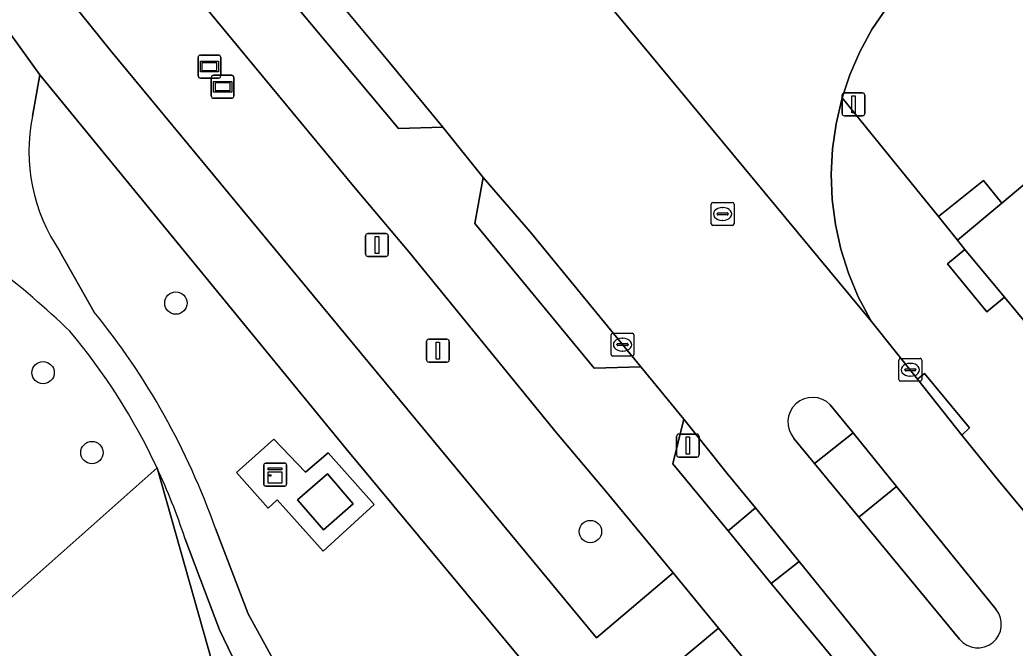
# Model space of a CAD drawing. Extents: x 159279 to 160377, y 384531 to 385888.
# Drawn here: x 159439.65 to 159483.12, y 385125.66 to 385153.08 of the extents above; entities that cross this region are included whole.
import ezdxf

# ---------------------------------------------------------------- set-up
doc = ezdxf.new("R2010")
doc.units = 0
for name, color, linetype in [('IMGEO_Berm_groen', 7, 'Continuous'), ('IMGEO_Boom', 7, 'Continuous'), ('IMGEO_Fietspad_open', 7, 'Continuous'), ('IMGEO_Gemengd_bos', 7, 'Continuous'), ('IMGEO_Groenvoorziening', 7, 'Continuous'), ('IMGEO_Haag', 7, 'Continuous'), ('IMGEO_Kast', 7, 'Continuous'), ('IMGEO_Kolk', 7, 'Continuous'), ('IMGEO_Lichtmast', 7, 'Continuous'), ('IMGEO_Pand', 7, 'Continuous'), ('IMGEO_Rijbaan_lokaal_open', 7, 'Continuous'), ('IMGEO_Rioolput', 7, 'Continuous'), ('IMGEO_Terreindeel_gesloten', 7, 'Continuous'), ('IMGEO_Verkeersbordpaal', 7, 'Continuous'), ('IMGEO_Verkeerseiland_open', 7, 'Continuous'), ('IMGEO_Verklikker', 7, 'Continuous'), ('IMGEO_Voetpad_halfverhard', 7, 'Continuous'), ('IMGEO_Voetpad_open', 7, 'Continuous')]:
    doc.layers.add(name, color=color, linetype=linetype)

msp = doc.modelspace()

# ---------------------------------------------------------------- linework, layer by layer
at = {"layer": 'IMGEO_Berm_groen'}
msp.add_lwpolyline([(159421.69, 385179.755), (159427.107, 385172.032), (159437.266, 385159.621), (159443.614, 385151.741), (159464.844, 385126.096), (159468.191, 385128.94), (159465.215, 385132.533), (159463.095, 385135.058), (159456.65, 385142.935), (159454.301, 385145.739), (159444.527, 385157.561), (159442.865, 385159.598), (159434.187, 385170.106), (159430.05, 385175.255), (159424.758, 385182.98), (159421.543, 385188.209), (159417.105, 385196.774), (159405.443, 385221.27)], dxfattribs=at)
for points in [[(159447.937, 385160.667), (159446.72, 385159.66), (159456.184, 385148.339), (159458.119, 385148.401), (159455.648, 385151.396)], [(159461.936, 385143.827), (159459.891, 385146.2), (159459.521, 385144.2), (159464.743, 385137.881), (159466.777, 385137.938)], [(159470.552, 385133.285), (159468.656, 385135.65), (159468.169, 385133.7), (159470.596, 385130.776), (159471.786, 385131.774)], [(159470.17, 385126.528), (159466.718, 385123.644), (159490.959, 385094.592), (159494.306, 385097.36)]]:
    msp.add_lwpolyline(points, close=True, dxfattribs=at)
at = {"layer": 'IMGEO_Boom'}
for centre in [(159446.464, 385140.721), (159440.663, 385137.681), (159442.798, 385134.19), (159464.572, 385130.742)]:
    msp.add_circle(centre, 0.489, dxfattribs=at)
at = {"layer": 'IMGEO_Fietspad_open'}
for points in [[(159501.236, 385099.246), (159500, 385100.685), (159499.271, 385101.533), (159496.605, 385099.375), (159486.797, 385111.202), (159472.473, 385128.474), (159470.596, 385130.776), (159468.169, 385133.7), (159468.656, 385135.65), (159466.777, 385137.938), (159464.743, 385137.881), (159459.521, 385144.2), (159459.891, 385146.2), (159458.119, 385148.401), (159456.184, 385148.339), (159446.72, 385159.66)], [(159444.527, 385157.561), (159454.301, 385145.739), (159456.65, 385142.935), (159463.095, 385135.058), (159465.215, 385132.533), (159468.191, 385128.94), (159470.17, 385126.528), (159494.306, 385097.36)]]:
    msp.add_lwpolyline(points, dxfattribs=at)
at = {"layer": 'IMGEO_Gemengd_bos'}
msp.add_lwpolyline([(159322.775, 385273.643), (159319.612, 385272.286), (159316.911, 385271.012), (159314.775, 385269.703), (159313.504, 385268.713), (159313.158, 385268.443), (159312.034, 385267.567), (159313.865, 385265.306), (159315.68, 385266.184), (159318.564, 385267.578), (159384.722, 385187.321), (159436.071, 385125.032), (159445.64, 385133.522)], dxfattribs=at)
for centre, radius, start, end in [((159412.854, 385109.041), 42.04, 46.4254, 58.2739), ((159420.843, 385121.922), 27.376, 25.0698, 39.9421)]:
    msp.add_arc(centre, radius, start, end, dxfattribs=at)
at = {"layer": 'IMGEO_Groenvoorziening'}
for points in [[(159481.469, 385092.082), (159487.57, 385091.482), (159489.188, 385091.93), (159462.304, 385124.254), (159453.908, 385134.35), (159440.526, 385150.679), (159440.194, 385148.876)], [(159441.399, 385142.978), (159442.896, 385140.327)], [(159445.64, 385133.522), (159454.31, 385102.907), (159480.549, 385086.787), (159478.996, 385088.698)], [(159448.189, 385130.879), (159449.628, 385127.153), (159450.695, 385125.191)], [(159449.485, 385124.118), (159448.366, 385126.449), (159446.856, 385130.457)]]:
    msp.add_lwpolyline(points, dxfattribs=at)
for points in [[(159452.898, 385129.88), (159450.886, 385132.13), (159450.498, 385131.76), (159449.112, 385133.316), (159450.75, 385134.782), (159452.132, 385133.331), (159453.111, 385134.178), (159455.122, 385131.927)], [(159445.64, 385133.522), (159436.071, 385125.032), (159454.31, 385102.907)], [(159479.463, 385122.501), (159477.933, 385124.218), (159473.693, 385129.437), (159472.473, 385128.474), (159486.797, 385111.202), (159489.484, 385113.434), (159489.068, 385113.942)]]:
    msp.add_lwpolyline(points, close=True, dxfattribs=at)
for centre, radius, start, end in [((159447.749, 385147.347), 7.708, 168.5611, 214.5328), ((159418.436, 385120.417), 31.538, 19.3726, 39.1447), ((159420.791, 385121.89), 27.437, 18.1951, 25.0851)]:
    msp.add_arc(centre, radius, start, end, dxfattribs=at)
at = {"layer": 'IMGEO_Haag'}
msp.add_lwpolyline([(159489.484, 385113.434), (159489.068, 385113.942), (159479.463, 385122.501), (159477.933, 385124.218), (159473.693, 385129.437), (159472.473, 385128.474), (159486.797, 385111.202)], close=True, dxfattribs=at)
at = {"layer": 'IMGEO_Kast'}
for p, q in [((159450.3, 385132.804), (159450.3, 385133.645)), ((159450.3, 385133.645), (159450.3, 385132.804)), ((159450.375, 385133.729), (159451.216, 385133.729)), ((159451.216, 385133.729), (159450.375, 385133.729)), ((159451.3, 385133.654), (159451.3, 385132.813)), ((159451.3, 385132.813), (159451.3, 385133.654)), ((159451.225, 385132.729), (159450.384, 385132.729)), ((159450.384, 385132.729), (159451.225, 385132.729))]:
    msp.add_line(p, q, dxfattribs=at)
for points in [[(159450.495, 385133.519), (159451.095, 385133.519), (159451.095, 385133.434), (159450.495, 385133.434), (159450.495, 385133.519)], [(159450.495, 385133.344), (159451.095, 385133.344), (159451.095, 385132.855), (159450.495, 385132.855), (159450.495, 385133.344)]]:
    msp.add_lwpolyline(points, dxfattribs=at)
msp.add_circle((159450.579, 385133.193), 0.0377, dxfattribs=at)
for centre, start, end in [((159450.378, 385133.651), 92.4484, 184.2845), ((159450.378, 385133.651), 92.4484, 184.2845), ((159451.222, 385133.651), 2.4484, 94.2845), ((159451.222, 385133.651), 2.4484, 94.2845), ((159450.378, 385132.807), 182.4484, 274.2845), ((159450.378, 385132.807), 182.4484, 274.2845), ((159451.222, 385132.807), 272.4484, 4.2845), ((159451.222, 385132.807), 272.4484, 4.2845)]:
    msp.add_arc(centre, 0.0779, start, end, dxfattribs=at)
at = {"layer": 'IMGEO_Kolk'}
for p, q in [((159465.55, 385139.405), (159466.402, 385139.405)), ((159465.475, 385138.479), (159465.475, 385139.331)), ((159465.963, 385139.185), (159465.988, 385139.185)), ((159466.476, 385139.331), (159466.476, 385138.479)), ((159465.734, 385138.899), (159465.734, 385138.911)), ((159466.172, 385138.862), (159465.774, 385138.862)), ((159465.777, 385138.948), (159466.175, 385138.948)), ((159465.986, 385138.625), (159465.961, 385138.625)), ((159466.218, 385138.911), (159466.218, 385138.899)), ((159466.402, 385138.405), (159465.55, 385138.405)), ((159478.047, 385137.38), (159478.047, 385138.232)), ((159478.122, 385138.306), (159478.974, 385138.306)), ((159479.048, 385138.232), (159479.048, 385137.38)), ((159478.306, 385137.8), (159478.306, 385137.812)), ((159478.744, 385137.763), (159478.346, 385137.763)), ((159478.349, 385137.849), (159478.747, 385137.849)), ((159478.535, 385138.086), (159478.56, 385138.086)), ((159478.79, 385137.812), (159478.79, 385137.8)), ((159478.974, 385137.306), (159478.122, 385137.306)), ((159478.558, 385137.526), (159478.533, 385137.526))]:
    msp.add_line(p, q, dxfattribs=at)
for points in [[(159465.55, 385139.405), (159466.402, 385139.405)], [(159465.475, 385138.479), (159465.475, 385139.331)], [(159466.476, 385139.331), (159466.476, 385138.479)], [(159466.402, 385138.405), (159465.55, 385138.405)], [(159478.047, 385137.38), (159478.047, 385138.232)], [(159478.122, 385138.306), (159478.974, 385138.306)], [(159479.048, 385138.232), (159479.048, 385137.38)], [(159478.974, 385137.306), (159478.122, 385137.306)]]:
    msp.add_lwpolyline(points, dxfattribs=at)
for centre, radius, start, end in [((159465.552, 385139.329), 0.0765, 91.552, 178.448), ((159465.552, 385139.329), 0.0765, 91.552, 178.448), ((159466.4, 385139.329), 0.0765, 1.552, 88.448), ((159466.4, 385139.329), 0.0765, 1.552, 88.448), ((159465.774, 385138.908), 0.0403, 85.8775, 175.7526), ((159465.771, 385138.898), 0.0366, 178.938, 274.7102), ((159466.175, 385138.905), 0.043, 264.8664, 352.4533), ((159466.179, 385138.91), 0.0386, 1.7309, 96.639), ((159465.552, 385138.481), 0.0765, 181.552, 268.448), ((159465.552, 385138.481), 0.0765, 181.552, 268.448), ((159466.4, 385138.481), 0.0765, 271.552, 358.448), ((159466.4, 385138.481), 0.0765, 271.552, 358.448), ((159478.124, 385138.23), 0.0765, 91.552, 178.448), ((159478.124, 385138.23), 0.0765, 91.552, 178.448), ((159478.972, 385138.23), 0.0765, 1.552, 88.448), ((159478.972, 385138.23), 0.0765, 1.552, 88.448), ((159478.346, 385137.809), 0.0403, 85.8775, 175.7526), ((159478.343, 385137.799), 0.0366, 178.938, 274.7102), ((159478.747, 385137.806), 0.043, 264.8664, 352.4533), ((159478.751, 385137.811), 0.0386, 1.7309, 96.639), ((159478.124, 385137.382), 0.0765, 181.552, 268.448), ((159478.124, 385137.382), 0.0765, 181.552, 268.448), ((159478.972, 385137.382), 0.0765, 271.552, 358.448), ((159478.972, 385137.382), 0.0765, 271.552, 358.448)]:
    msp.add_arc(centre, radius, start, end, dxfattribs=at)
for centre, major_axis, ratio, start_param, end_param in [((159465.962, 385138.905), (-0.387, 0.002), 0.722429, 4.712389, 7.853982), ((159465.987, 385138.905), (-0.39, 0.002), 0.717154, 1.570796, 4.712389), ((159478.534, 385137.806), (-0.387, 0.002), 0.722429, 4.712389, 7.853982), ((159478.559, 385137.806), (-0.39, 0.002), 0.717154, 1.570796, 4.712389)]:
    msp.add_ellipse(centre, major_axis=major_axis, ratio=ratio, start_param=start_param, end_param=end_param, dxfattribs=at)
at = {"layer": 'IMGEO_Lichtmast'}
for p, q in [((159475.667, 385149.894), (159476.457, 385149.894)), ((159476.457, 385149.894), (159475.667, 385149.894)), ((159475.567, 385148.994), (159475.567, 385149.794)), ((159475.567, 385149.794), (159475.567, 385148.994)), ((159476.557, 385149.794), (159476.557, 385148.994)), ((159476.557, 385148.994), (159476.557, 385149.794)), ((159476.457, 385148.894), (159475.667, 385148.894)), ((159475.667, 385148.894), (159476.457, 385148.894)), ((159457.414, 385138.239), (159457.414, 385139.039)), ((159457.414, 385139.039), (159457.414, 385138.239)), ((159457.514, 385139.139), (159458.304, 385139.139)), ((159458.304, 385139.139), (159457.514, 385139.139)), ((159458.404, 385139.039), (159458.404, 385138.239)), ((159458.404, 385138.239), (159458.404, 385139.039)), ((159458.304, 385138.139), (159457.514, 385138.139)), ((159457.514, 385138.139), (159458.304, 385138.139)), ((159468.334, 385134.097), (159468.334, 385134.897)), ((159468.334, 385134.897), (159468.334, 385134.097)), ((159468.434, 385134.997), (159469.224, 385134.997)), ((159469.224, 385134.997), (159468.434, 385134.997)), ((159469.324, 385134.897), (159469.324, 385134.097)), ((159469.324, 385134.097), (159469.324, 385134.897)), ((159469.224, 385133.997), (159468.434, 385133.997)), ((159468.434, 385133.997), (159469.224, 385133.997))]:
    msp.add_line(p, q, dxfattribs=at)
for points in [[(159475.987, 385149.769), (159476.137, 385149.769), (159476.137, 385149.019), (159475.987, 385149.019), (159475.987, 385149.769)], [(159457.834, 385139.014), (159457.984, 385139.014), (159457.984, 385138.264), (159457.834, 385138.264), (159457.834, 385139.014)], [(159468.754, 385134.872), (159468.904, 385134.872), (159468.904, 385134.122), (159468.754, 385134.122), (159468.754, 385134.872)]]:
    msp.add_lwpolyline(points, dxfattribs=at)
for centre, start, end in [((159475.667, 385149.794), 90, 180), ((159475.667, 385149.794), 90, 180), ((159476.457, 385149.794), 0, 90), ((159476.457, 385149.794), 360, 90), ((159475.667, 385148.994), 180, 270), ((159475.667, 385148.994), 180, 270), ((159476.457, 385148.994), 270, 0), ((159476.457, 385148.994), 270, 0), ((159457.514, 385139.039), 90, 180), ((159457.514, 385139.039), 90, 180), ((159458.304, 385139.039), 0, 90), ((159458.304, 385139.039), 360, 90), ((159457.514, 385138.239), 180, 270), ((159457.514, 385138.239), 180, 270), ((159458.304, 385138.239), 270, 0), ((159458.304, 385138.239), 270, 0), ((159468.434, 385134.897), 90, 180), ((159468.434, 385134.897), 90, 180), ((159469.224, 385134.897), 0, 90), ((159469.224, 385134.897), 360, 90), ((159468.434, 385134.097), 180, 270), ((159468.434, 385134.097), 180, 270), ((159469.224, 385134.097), 270, 0), ((159469.224, 385134.097), 270, 0)]:
    msp.add_arc(centre, 0.1, start, end, dxfattribs=at)
at = {"layer": 'IMGEO_Pand'}
msp.add_lwpolyline([(159482.541, 385145.088), (159480.607, 385143.469), (159480.935, 385143.064), (159482.663, 385140.976), (159484.564, 385138.679), (159492.299, 385145.08), (159488.302, 385149.91), (159485.574, 385147.627)], close=True, dxfattribs=at)
at = {"layer": 'IMGEO_Rijbaan_lokaal_open'}
for points in [[(159447.937, 385160.667), (159455.648, 385151.396), (159458.119, 385148.401), (159459.891, 385146.2), (159461.936, 385143.827), (159466.777, 385137.938), (159468.656, 385135.65), (159470.552, 385133.285), (159471.786, 385131.774), (159473.693, 385129.437), (159477.933, 385124.218), (159479.463, 385122.501), (159489.068, 385113.942), (159489.484, 385113.434), (159490.177, 385112.587), (159492.219, 385110.121), (159492.52, 385109.714), (159497.976, 385114.2), (159482.4, 385132.975), (159480.804, 385134.95), (159478.861, 385137.393), (159476.853, 385139.918), (159460.125, 385160.1)], [(159460.125, 385160.1), (159476.853, 385139.918), (159476.792, 385140.021), (159476.276, 385140.998), (159475.849, 385142.018), (159475.515, 385143.072), (159475.277, 385144.152), (159475.136, 385145.248), (159475.093, 385146.353), (159475.15, 385147.457), (159475.304, 385148.552), (159475.556, 385149.629), (159475.575, 385149.685), (159475.903, 385150.678), (159476.343, 385151.693), (159476.871, 385152.664), (159478.661, 385155.281)], [(159475.053, 385136.278), (159476.044, 385135.056), (159477.948, 385132.706), (159482.295, 385127.343)], [(159480.7, 385126.039), (159476.303, 385131.369), (159474.367, 385133.716), (159473.462, 385134.813)]]:
    msp.add_lwpolyline(points, dxfattribs=at)
for centre, radius, start, end in [((159474.282, 385135.519), 1.082, 44.5448, 220.7332), ((159481.495, 385126.694), 1.03, 219.5071, 39.0287)]:
    msp.add_arc(centre, radius, start, end, dxfattribs=at)
at = {"layer": 'IMGEO_Rioolput'}
for p, q in [((159469.922, 385145.111), (159470.774, 385145.111)), ((159469.847, 385144.185), (159469.847, 385145.037)), ((159470.149, 385144.654), (159470.547, 385144.654)), ((159470.335, 385144.891), (159470.36, 385144.891)), ((159470.848, 385145.037), (159470.848, 385144.185)), ((159470.106, 385144.605), (159470.106, 385144.617)), ((159470.544, 385144.568), (159470.146, 385144.568)), ((159470.358, 385144.331), (159470.333, 385144.331)), ((159470.59, 385144.617), (159470.59, 385144.605)), ((159470.774, 385144.111), (159469.922, 385144.111))]:
    msp.add_line(p, q, dxfattribs=at)
for points in [[(159469.922, 385145.111), (159470.774, 385145.111)], [(159469.847, 385144.185), (159469.847, 385145.037)], [(159470.848, 385145.037), (159470.848, 385144.185)], [(159470.774, 385144.111), (159469.922, 385144.111)]]:
    msp.add_lwpolyline(points, dxfattribs=at)
for centre, radius, start, end in [((159469.924, 385145.035), 0.0765, 91.552, 178.448), ((159469.924, 385145.035), 0.0765, 91.552, 178.448), ((159470.772, 385145.035), 0.0765, 1.552, 88.448), ((159470.772, 385145.035), 0.0765, 1.552, 88.448), ((159470.146, 385144.614), 0.0403, 85.8775, 175.7526), ((159470.551, 385144.616), 0.0386, 1.7309, 96.639), ((159470.143, 385144.604), 0.0366, 178.938, 274.7102), ((159470.547, 385144.611), 0.043, 264.8664, 352.4533), ((159469.924, 385144.187), 0.0765, 181.552, 268.448), ((159469.924, 385144.187), 0.0765, 181.552, 268.448), ((159470.772, 385144.187), 0.0765, 271.552, 358.448), ((159470.772, 385144.187), 0.0765, 271.552, 358.448)]:
    msp.add_arc(centre, radius, start, end, dxfattribs=at)
for centre, major_axis, ratio, start_param, end_param in [((159470.334, 385144.611), (-0.387, 0.002), 0.722429, 4.712389, 7.853982), ((159470.359, 385144.611), (-0.39, 0.002), 0.717154, 1.570796, 4.712389)]:
    msp.add_ellipse(centre, major_axis=major_axis, ratio=ratio, start_param=start_param, end_param=end_param, dxfattribs=at)
at = {"layer": 'IMGEO_Terreindeel_gesloten'}
msp.add_lwpolyline([(159453.083, 385133.257), (159451.778, 385132.125), (159452.906, 385130.824), (159454.212, 385131.955)], close=True, dxfattribs=at)
at = {"layer": 'IMGEO_Verkeersbordpaal'}
for p, q in [((159454.854, 385143.755), (159455.644, 385143.755)), ((159455.644, 385143.755), (159454.854, 385143.755)), ((159454.754, 385142.855), (159454.754, 385143.655)), ((159454.754, 385143.655), (159454.754, 385142.855)), ((159455.744, 385143.655), (159455.744, 385142.855)), ((159455.744, 385142.855), (159455.744, 385143.655)), ((159455.644, 385142.755), (159454.854, 385142.755)), ((159454.854, 385142.755), (159455.644, 385142.755))]:
    msp.add_line(p, q, dxfattribs=at)
msp.add_lwpolyline([(159455.174, 385143.63), (159455.324, 385143.63), (159455.324, 385142.88), (159455.174, 385142.88), (159455.174, 385143.63)], dxfattribs=at)
for centre, start, end in [((159454.854, 385143.655), 90, 180), ((159454.854, 385143.655), 90, 180), ((159455.644, 385143.655), 0, 90), ((159455.644, 385143.655), 360, 90), ((159454.854, 385142.855), 180, 270), ((159454.854, 385142.855), 180, 270), ((159455.644, 385142.855), 270, 0), ((159455.644, 385142.855), 270, 0)]:
    msp.add_arc(centre, 0.1, start, end, dxfattribs=at)
at = {"layer": 'IMGEO_Verkeerseiland_open'}
for points in [[(159473.462, 385134.813), (159474.367, 385133.716), (159476.044, 385135.056), (159475.053, 385136.278)], [(159482.295, 385127.343), (159477.948, 385132.706), (159476.303, 385131.369), (159480.7, 385126.039)]]:
    msp.add_lwpolyline(points, dxfattribs=at)
for centre, radius, start, end in [((159474.282, 385135.519), 1.082, 44.5448, 220.7332), ((159481.495, 385126.694), 1.03, 219.5071, 39.0287)]:
    msp.add_arc(centre, radius, start, end, dxfattribs=at)
at = {"layer": 'IMGEO_Verklikker'}
for p, q in [((159447.435, 385150.644), (159447.435, 385151.444)), ((159447.435, 385151.444), (159447.435, 385150.644)), ((159447.535, 385151.544), (159448.325, 385151.544)), ((159448.325, 385151.544), (159447.535, 385151.544)), ((159448.425, 385151.444), (159448.425, 385150.644)), ((159448.425, 385150.644), (159448.425, 385151.444)), ((159448.325, 385150.544), (159447.535, 385150.544)), ((159447.535, 385150.544), (159448.325, 385150.544)), ((159448.013, 385149.763), (159448.013, 385150.563)), ((159448.013, 385150.563), (159448.013, 385149.763)), ((159448.113, 385150.663), (159448.903, 385150.663)), ((159448.903, 385150.663), (159448.113, 385150.663)), ((159449.003, 385150.563), (159449.003, 385149.763)), ((159449.003, 385149.763), (159449.003, 385150.563)), ((159448.903, 385149.663), (159448.113, 385149.663)), ((159448.113, 385149.663), (159448.903, 385149.663))]:
    msp.add_line(p, q, dxfattribs=at)
for points in [[(159447.536, 385151.276), (159448.324, 385151.276), (159448.324, 385150.812), (159447.536, 385150.812), (159447.536, 385151.276)], [(159447.601, 385151.211), (159447.601, 385150.877), (159448.259, 385150.877), (159448.259, 385151.211), (159447.601, 385151.211)], [(159448.114, 385150.395), (159448.902, 385150.395), (159448.902, 385149.931), (159448.114, 385149.931), (159448.114, 385150.395)], [(159448.179, 385150.33), (159448.179, 385149.996), (159448.837, 385149.996), (159448.837, 385150.33), (159448.179, 385150.33)]]:
    msp.add_lwpolyline(points, dxfattribs=at)
for centre, start, end in [((159447.535, 385151.444), 90, 180), ((159447.535, 385151.444), 90, 180), ((159448.325, 385151.444), 0, 90), ((159448.325, 385151.444), 360, 90), ((159447.535, 385150.644), 180, 270), ((159447.535, 385150.644), 180, 270), ((159448.113, 385150.563), 90, 180), ((159448.113, 385150.563), 90, 180), ((159448.325, 385150.644), 270, 0), ((159448.325, 385150.644), 270, 0), ((159448.903, 385150.563), 0, 90), ((159448.903, 385150.563), 360, 90), ((159448.113, 385149.763), 180, 270), ((159448.113, 385149.763), 180, 270), ((159448.903, 385149.763), 270, 0), ((159448.903, 385149.763), 270, 0)]:
    msp.add_arc(centre, 0.1, start, end, dxfattribs=at)
at = {"layer": 'IMGEO_Voetpad_halfverhard'}
for points in [[(159417.492, 385180.196), (159424.252, 385170.482), (159428.704, 385164.866), (159429.181, 385164.313), (159430.109, 385163.208), (159434.165, 385158.142), (159439.261, 385152.446), (159440.526, 385150.679), (159453.908, 385134.35), (159462.304, 385124.254), (159489.188, 385091.93), (159490.311, 385090.741), (159490.493, 385090.52), (159492.847, 385092.45), (159496.167, 385095.18), (159494.306, 385097.36), (159490.959, 385094.592), (159466.718, 385123.644), (159470.17, 385126.528)], [(159470.17, 385126.528), (159468.191, 385128.94), (159464.844, 385126.096), (159443.614, 385151.741), (159437.266, 385159.621), (159427.107, 385172.032), (159421.69, 385179.755)], [(159440.194, 385148.876), (159440.526, 385150.679), (159439.261, 385152.446)], [(159442.896, 385140.327), (159441.399, 385142.978)], [(159450.695, 385125.191), (159449.628, 385127.153), (159448.189, 385130.879)], [(159446.856, 385130.457), (159448.366, 385126.449), (159449.485, 385124.118)]]:
    msp.add_lwpolyline(points, dxfattribs=at)
for centre, radius, start, end in [((159447.749, 385147.347), 7.708, 168.5611, 214.5328), ((159412.854, 385109.041), 42.04, 46.4254, 58.2739), ((159418.436, 385120.417), 31.538, 19.3726, 39.1447), ((159420.843, 385121.922), 27.376, 25.0698, 39.9421), ((159420.791, 385121.89), 27.437, 18.1951, 25.0851)]:
    msp.add_arc(centre, radius, start, end, dxfattribs=at)
at = {"layer": 'IMGEO_Voetpad_open'}
for points in [[(159485.898, 385166.387), (159478.661, 385155.281), (159476.871, 385152.664), (159476.343, 385151.693), (159475.903, 385150.678), (159475.575, 385149.685), (159479.774, 385144.498), (159481.749, 385146.078), (159482.541, 385145.088), (159485.574, 385147.627)], [(159484.564, 385138.679), (159482.663, 385140.976), (159481.893, 385140.339), (159480.165, 385142.427), (159480.935, 385143.064), (159480.607, 385143.469), (159479.774, 385144.498), (159475.575, 385149.685), (159475.556, 385149.629), (159475.304, 385148.552), (159475.15, 385147.457), (159475.093, 385146.353), (159475.136, 385145.248), (159475.277, 385144.152), (159475.515, 385143.072), (159475.849, 385142.018), (159476.276, 385140.998), (159476.792, 385140.021), (159476.853, 385139.918), (159478.861, 385137.393), (159479.169, 385137.647), (159481.128, 385135.274), (159480.804, 385134.95), (159482.4, 385132.975), (159497.976, 385114.2)]]:
    msp.add_lwpolyline(points, dxfattribs=at)
for points in [[(159480.607, 385143.469), (159482.541, 385145.088), (159481.749, 385146.078), (159479.774, 385144.498)], [(159480.935, 385143.064), (159480.165, 385142.427), (159481.893, 385140.339), (159482.663, 385140.976)], [(159478.861, 385137.393), (159480.804, 385134.95), (159481.128, 385135.274), (159479.169, 385137.647)], [(159476.044, 385135.056), (159474.367, 385133.716), (159476.303, 385131.369), (159477.948, 385132.706)], [(159455.122, 385131.927), (159453.111, 385134.178), (159452.132, 385133.331), (159450.75, 385134.782), (159449.112, 385133.316), (159450.498, 385131.76), (159450.886, 385132.13), (159452.898, 385129.88)], [(159452.906, 385130.824), (159451.778, 385132.125), (159453.083, 385133.257), (159454.212, 385131.955)], [(159471.786, 385131.774), (159470.596, 385130.776), (159472.473, 385128.474), (159473.693, 385129.437)]]:
    msp.add_lwpolyline(points, close=True, dxfattribs=at)

doc.saveas('drawing.dxf')
